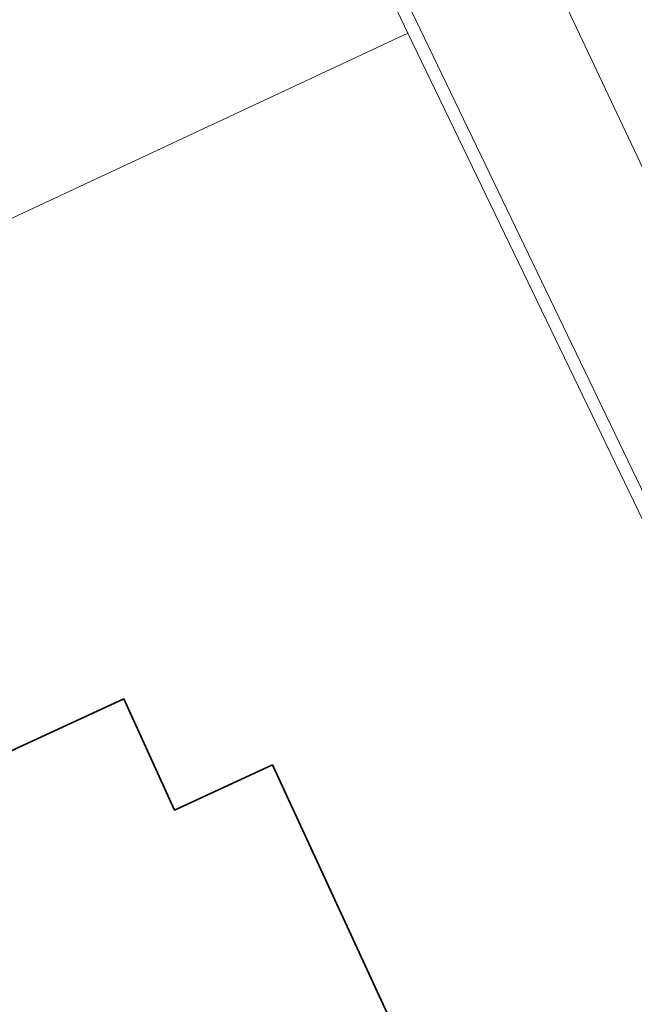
# Model space of a CAD drawing. Header units: metres. Extents: x 163628 to 167676, y 402708 to 405373.
# Tile 610 of 656: x 166383.18 to 166389.47, y 404381.74 to 404391.82. Entities that reach past the tile are written whole.
import ezdxf

# ---------------------------------------------------------------- set-up
doc = ezdxf.new("R2010")
doc.units = ezdxf.units.M
for name, color, linetype, lineweight in [('X-CA190022.004-UO-BGT_Ondergrond$0$GE_314_WGDRijbaanLokaleweg_Vlak_GEM', 253, 'Continuous', 9), ('X-CA190022.004-UO-BGT_Ondergrond$0$GE_317_WGDVoetpad_Vlak_GEM', 253, 'Continuous', 9), ('X-CA190022.004-UO-BGT_Ondergrond$0$GE_322_WGDInrit_Vlak_GEM', 253, 'Continuous', 9), ('X-CA190022.004-UO-BGT_Ondergrond$0$GE_401_OTDErf_Vlak_GEM', 253, 'Continuous', 9), ('X-CA190022.004-UO-BGT_Ondergrond$0$GE_601_PNDgrondvlakpand_Vlak_MV_GEM', 34, 'Continuous', 35), ('X-CA190022.004-UO-KAD_Percelen$0$B-WE-KG-GRENS_PERCEEL-GV', 150, 'Continuous', 9)]:
    doc.layers.add(name, color=color, linetype=linetype, lineweight=lineweight)

msp = doc.modelspace()

# ---------------------------------------------------------------- linework, layer by layer
at = {"layer": 'X-CA190022.004-UO-BGT_Ondergrond$0$GE_314_WGDRijbaanLokaleweg_Vlak_GEM', "extrusion": (0, 0, -1)}
for centre, radius, start, end in [((-166817.516, 404591.616), 467.365, 333.80704, 337.45089), ((-166836.726, 404602.56), 492.742, 333.63279, 336.80784)]:
    msp.add_arc(centre, radius, start, end, dxfattribs=at)
at = {"layer": 'X-CA190022.004-UO-BGT_Ondergrond$0$GE_314_WGDRijbaanLokaleweg_Vlak_GEM'}
for centre, radius, start, end in [((166817.516, 404591.616), 467.365, 202.54911, 206.19296), ((166836.726, 404602.56), 492.742, 203.19216, 206.36721)]:
    msp.add_arc(centre, radius, start, end, dxfattribs=at)
at = {"layer": 'X-CA190022.004-UO-BGT_Ondergrond$0$GE_317_WGDVoetpad_Vlak_GEM', "flags": 128}
for points in [[(166376.292, 404421.83), (166376.295, 404421.823), (166377.063, 404419.755), (166379.568, 404413.257), (166382.228, 404406.718), (166384.885, 404400.518), (166387.853, 404393.918), (166390.791, 404387.698), (166393.251, 404382.706), (166394.976, 404383.592)], [(166392.021, 404381.876), (166386.08, 404394.217), (166383.436, 404399.946)]]:
    msp.add_lwpolyline(points, dxfattribs=at)
at = {"layer": 'X-CA190022.004-UO-BGT_Ondergrond$0$GE_322_WGDInrit_Vlak_GEM', "flags": 128}
msp.add_lwpolyline([(166390.791, 404387.698), (166387.853, 404393.918)], dxfattribs=at)
at = {"layer": 'X-CA190022.004-UO-BGT_Ondergrond$0$GE_401_OTDErf_Vlak_GEM', "flags": 128}
for points in [[(166383.436, 404399.946), (166386.08, 404394.217), (166392.021, 404381.876)], [(166377.709, 404387.273), (166379.271, 404383.886), (166380.895, 404383.325), (166384.246, 404384.87), (166384.762, 404383.732), (166385.767, 404384.194), (166387.583, 404380.266), (166386.582, 404379.794), (166387.125, 404378.63), (166384.282, 404377.327), (166384.379, 404377.134), (166381.076, 404375.619), (166380.993, 404375.806), (166378.401, 404374.59), (166376.409, 404378.892)]]:
    msp.add_lwpolyline(points, dxfattribs=at)
at = {"layer": 'X-CA190022.004-UO-BGT_Ondergrond$0$GE_601_PNDgrondvlakpand_Vlak_MV_GEM', "flags": 128}
for points in [[(166372.709, 404380.815), (166370.93, 404379.991), (166369.327, 404383.407), (166377.709, 404387.273), (166379.271, 404383.886), (166380.895, 404383.325), (166384.246, 404384.87), (166384.762, 404383.732), (166385.767, 404384.194)], [(166385.767, 404384.194), (166387.583, 404380.266), (166386.582, 404379.794), (166387.125, 404378.63), (166384.282, 404377.327), (166384.379, 404377.134), (166381.076, 404375.619), (166380.993, 404375.806), (166378.401, 404374.59), (166376.409, 404378.892)]]:
    msp.add_lwpolyline(points, dxfattribs=at)
at = {"layer": 'X-CA190022.004-UO-KAD_Percelen$0$B-WE-KG-GRENS_PERCEEL-GV', "flags": 128}
msp.add_lwpolyline([(166371.081, 404431.8), (166372.683, 404427.065), (166374.348, 404422.352), (166376.077, 404417.661), (166377.259, 404414.356), (166378.5, 404411.073), (166379.801, 404407.813), (166381.162, 404404.578), (166382.229, 404402.124), (166383.337, 404399.687), (166387.151, 404391.685), (166391.258, 404383.18), (166391.443, 404382.729), (166391.585, 404382.264), (166391.68, 404381.786), (166391.728, 404381.302)], dxfattribs=at)
for points in [[(166387.151, 404391.685), (166383.337, 404399.687), (166382.229, 404402.124), (166381.162, 404404.578), (166356.841, 404394.185), (166363.104, 404380.653), (166363.142, 404380.571), (166369.327, 404383.407), (166377.709, 404387.273)], [(166388.877, 404376.557), (166389.309, 404376.786), (166389.717, 404377.058), (166390.096, 404377.368), (166390.444, 404377.715), (166390.754, 404378.093), (166391.027, 404378.501), (166391.258, 404378.934), (166391.446, 404379.388), (166391.585, 404379.853), (166391.68, 404380.331), (166391.727, 404380.815), (166391.728, 404381.302), (166391.68, 404381.786), (166391.585, 404382.264), (166391.443, 404382.729), (166391.258, 404383.18), (166387.151, 404391.685), (166377.709, 404387.273), (166369.327, 404383.407), (166363.142, 404380.571), (166366.245, 404373.9), (166369.373, 404367.173)]]:
    msp.add_lwpolyline(points, close=True, dxfattribs=at)

doc.saveas('drawing.dxf')
